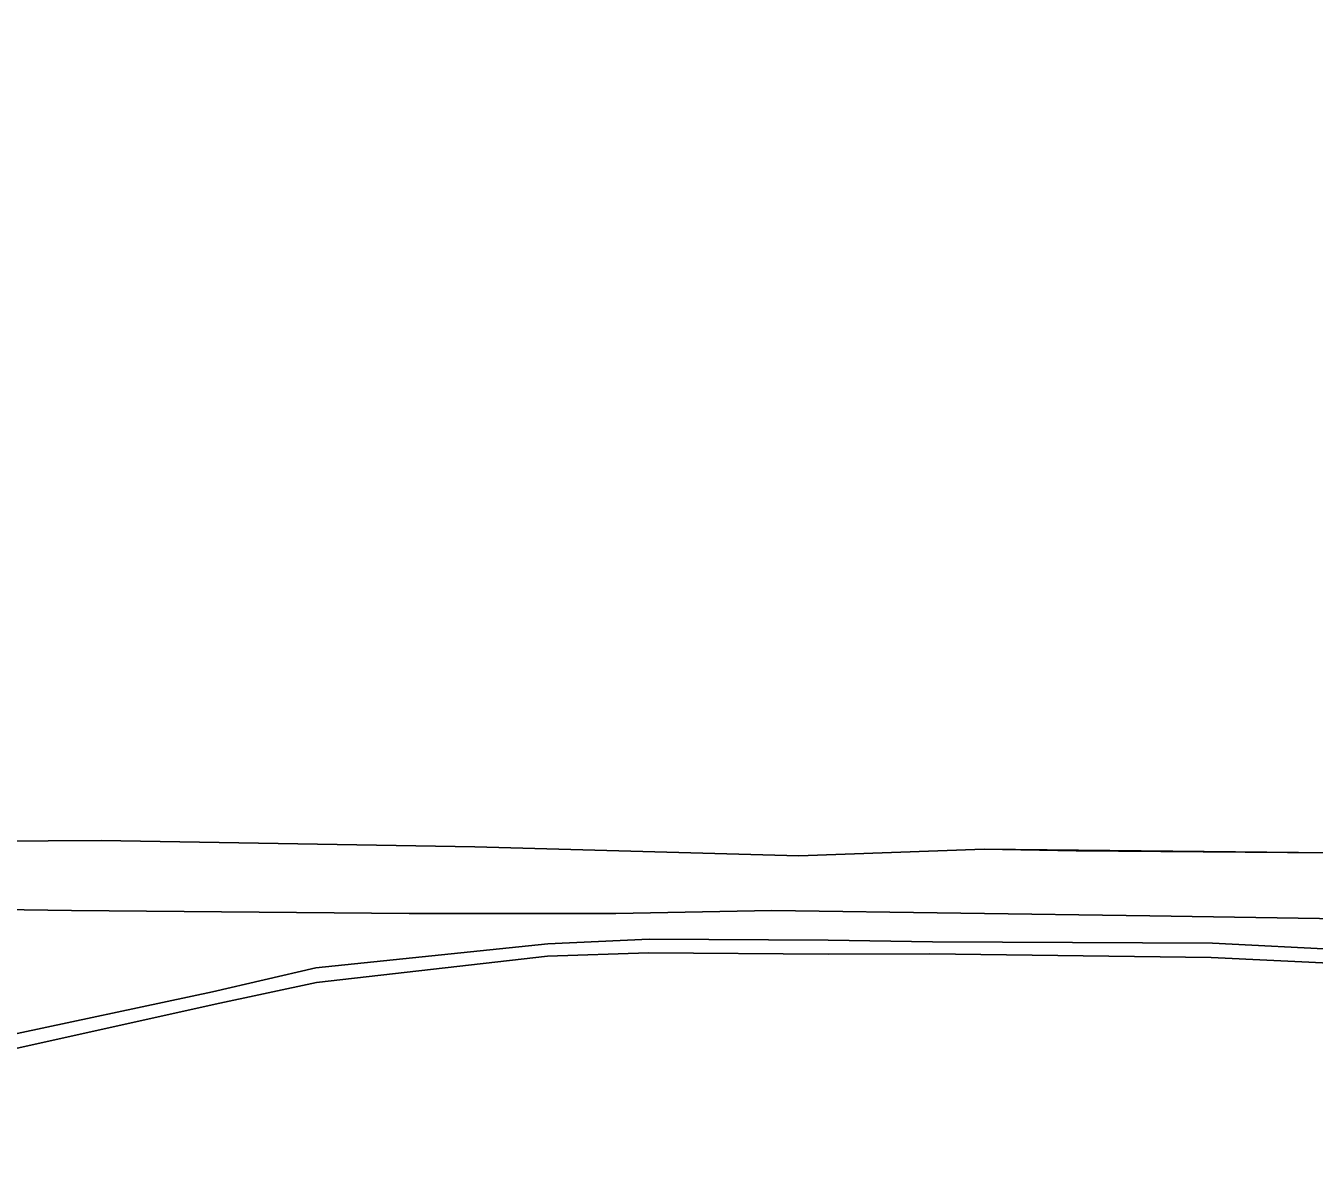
# Model space of a CAD drawing. Extents: x -520431 to -517205, y -1075927 to -1074013.
# Drawn here: x -519643.5 to -519339.6, y -1075095.5 to -1074823.7 of the extents above; entities that cross this region are included whole.
import ezdxf

# ---------------------------------------------------------------- set-up
doc = ezdxf.new("R2010")
doc.units = 0
for name, color, linetype in [('Hranice parcel', 7, 'Continuous'), ('Vnitřní kresba', 7, 'Continuous'), ('Vrstva 54', 7, 'Continuous')]:
    doc.layers.add(name, color=color, linetype=linetype)

msp = doc.modelspace()

# ---------------------------------------------------------------- linework, layer by layer
at = {"layer": 'Hranice parcel'}
for points in [[(-519700.87, -1075016.53), (-519625.74, -1075016), (-519537.55, -1075017.52), (-519461.14, -1075019.64), (-519417.45, -1075018.05), (-519395.71, -1075018.46), (-519335.89, -1075018.91), (-519288.52, -1075011.11), (-519279.85, -1075010.54), (-519275.05, -1075010.1), (-519253.96, -1075008.75), (-519207.07, -1074995.19), (-519172.44, -1074982.14), (-519140.89, -1074965.26), (-519112.56, -1074947.68), (-519124.49, -1074934.36), (-519111.85, -1074921.14), (-519088.9, -1074918.71), (-519036.69, -1074860.75), (-519005.51, -1074823.73)], [(-519924.37, -1075102.58), (-519892.38, -1075083.85), (-519867.1, -1075071.27), (-519819.84, -1075049.28), (-519782.45, -1075037.35), (-519747.25, -1075031.75), (-519705.46, -1075031.49), (-519632.74, -1075032.56), (-519553.06, -1075033.29), (-519504.34, -1075033.24), (-519467.55, -1075032.52), (-519378.37, -1075033.84), (-519288.33, -1075035.21), (-519275.81, -1075034.42), (-519271.08, -1075034.12), (-519267.29, -1075033.89), (-519226.23, -1075021.14), (-519174.38, -1075001.72), (-519158.26, -1074993.34), (-519124.51, -1074973.19), (-519104.71, -1074961.98), (-519067.92, -1074936.75), (-519042.21, -1074912.15), (-519022.03, -1074880.42)]]:
    msp.add_lwpolyline(points, dxfattribs=at)
at = {"layer": 'Vnitřní kresba'}
for p, q in [((-519575.08, -1075046.1), (-519520.38, -1075040.44)), ((-519520.38, -1075040.44), (-519496.47, -1075039.29)), ((-519496.47, -1075039.29), (-519454.23, -1075039.53)), ((-519454.23, -1075039.53), (-519429.59, -1075039.93)), ((-519429.59, -1075039.93), (-519363.56, -1075040.25)), ((-519363.56, -1075040.25), (-519329.54, -1075042.01)), ((-519520.43, -1075043.33), (-519574.96, -1075049.5)), ((-519496.58, -1075042.53), (-519520.43, -1075043.33)), ((-519454.26, -1075042.87), (-519496.58, -1075042.53)), ((-519430.21, -1075042.81), (-519454.26, -1075042.87)), ((-519363.84, -1075043.61), (-519430.21, -1075042.81)), ((-519329.98, -1075045.28), (-519363.84, -1075043.61)), ((-519599.48, -1075051.71), (-519575.08, -1075046.1)), ((-519574.96, -1075049.5), (-519598.84, -1075054.68)), ((-519650.93, -1075062.74), (-519599.48, -1075051.71)), ((-519598.84, -1075054.68), (-519650.16, -1075066.06))]:
    msp.add_line(p, q, dxfattribs=at)
at = {"layer": 'Vrstva 54'}
for points in [[(-519700.87, -1075016.53), (-519625.74, -1075016), (-519537.55, -1075017.52), (-519461.14, -1075019.64), (-519417.45, -1075018.05), (-519335.89, -1075018.91), (-519288.52, -1075011.11), (-519279.85, -1075010.54), (-519275.05, -1075010.1), (-519253.96, -1075008.75), (-519207.07, -1074995.19), (-519172.44, -1074982.14), (-519140.89, -1074965.26), (-519112.56, -1074947.68), (-519124.49, -1074934.36), (-519111.85, -1074921.14), (-519088.9, -1074918.71), (-519036.69, -1074860.75), (-519005.51, -1074823.73)], [(-519022.03, -1074880.42), (-519042.21, -1074912.15), (-519067.92, -1074936.75), (-519104.71, -1074961.98), (-519158.26, -1074993.34), (-519174.38, -1075001.72), (-519226.23, -1075021.14), (-519267.29, -1075033.89), (-519271.08, -1075034.12), (-519275.81, -1075034.42), (-519288.33, -1075035.21), (-519378.37, -1075033.84), (-519467.55, -1075032.52), (-519504.34, -1075033.24), (-519553.06, -1075033.29), (-519632.74, -1075032.56), (-519705.46, -1075031.49), (-519747.25, -1075031.75), (-519782.45, -1075037.35), (-519819.84, -1075049.28), (-519867.1, -1075071.27), (-519892.38, -1075083.85), (-519924.37, -1075102.58)]]:
    msp.add_lwpolyline(points, dxfattribs=at)

doc.saveas('drawing.dxf')
